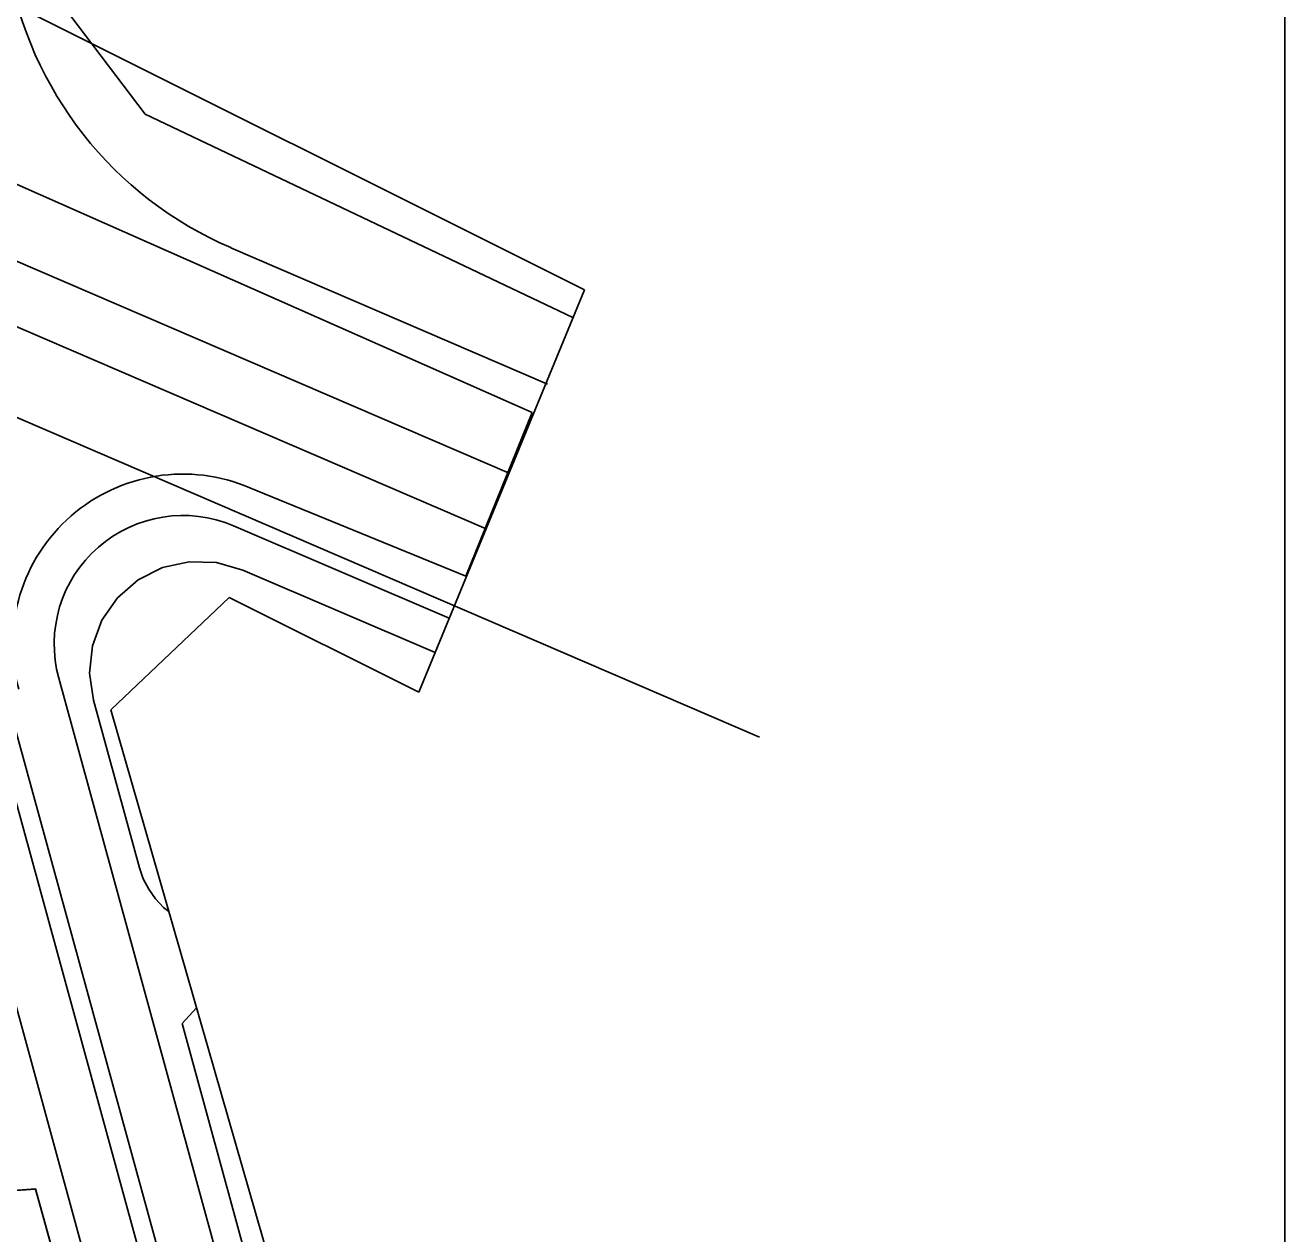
# Model space of a CAD drawing. Extents: x 419396 to 421519, y 4453567 to 4456767.
# Drawn here: x 421382.4 to 421518.6, y 4454989.4 to 4455120.1 of the extents above; entities that cross this region are included whole.
import ezdxf

# ---------------------------------------------------------------- set-up
doc = ezdxf.new("R2010")
doc.units = 0
for name, color, linetype in [('0_DÜZENLEME_1', 7, 'Continuous'), ('0_KADASTRO', 7, 'Continuous'), ('0_PLAN_ONAMA_İLAVE_SINIRI', 7, 'Continuous'), ('ADAKENARI1000', 7, 'Continuous'), ('KALDIRIM', 7, 'Continuous'), ('Level 28', 7, 'Continuous'), ('Level 29', 7, 'Continuous'), ('Level 62', 7, 'Continuous'), ('Level 9', 7, 'Continuous'), ('Y_Lejant', 7, 'Continuous')]:
    doc.layers.add(name, color=color, linetype=linetype)

msp = doc.modelspace()

# ---------------------------------------------------------------- linework, layer by layer
at = {"layer": '0_DÜZENLEME_1'}
for p, q in [((421381.16, 4455094.71), (421434.72, 4455071.64)), ((421370.29, 4455092.32), (421432.22, 4455065.64)), ((421370.72, 4455082.33), (421461.77, 4455043.11))]:
    msp.add_line(p, q, dxfattribs=at)
at = {"layer": '0_KADASTRO'}
msp.add_lwpolyline([(421385.14, 4454988.41), (421383.54, 4454994.24), (421319.18, 4454989.43), (421314.59, 4454984.07), (421315.37, 4454974.11), (421357.48, 4454977.25), (421387.58, 4454979.5)], close=True, dxfattribs=at)
msp.add_lwpolyline([(421385.14, 4454988.41), (421383.54, 4454994.24), (421319.18, 4454989.43), (421314.59, 4454984.07), (421315.37, 4454974.11), (421357.48, 4454977.25), (421387.58, 4454979.5)], close=True, dxfattribs=at)
at = {"layer": '0_PLAN_ONAMA_İLAVE_SINIRI'}
for p, q in [((421359.22, 4455112.73), (421437.22, 4455078.23)), ((421437.22, 4455078.23), (421430.03, 4455060.5)), ((421430.03, 4455060.5), (421406.7, 4455070.07))]:
    msp.add_line(p, q, dxfattribs=at)
msp.add_arc((421399.46, 4455053.16), 18.4, 66.8137, 195.3284, dxfattribs=at)
at = {"layer": 'ADAKENARI1000'}
for p, q in [((421395.36, 4455110.49), (421382.43, 4455127.6)), ((421441.62, 4455088.48), (421395.36, 4455110.49))]:
    msp.add_line(p, q, dxfattribs=at)
at = {"layer": 'KALDIRIM'}
msp.add_line((421404.62, 4455096.04), (421438.87, 4455081.28), dxfattribs=at)
msp.add_arc((421420.74, 4455133.47), 40.75, 189.5846, 246.6968, dxfattribs=at)
at = {"layer": 'Level 28'}
for p, q in [((421394.61, 4455060.11), (421397.24, 4455061.44)), ((421397.24, 4455061.44), (421400.13, 4455062.08)), ((421400.13, 4455062.08), (421403.08, 4455061.99)), ((421403.08, 4455061.99), (421405.92, 4455061.17)), ((421392.38, 4455058.17), (421394.61, 4455060.11)), ((421405.92, 4455061.18), (421426.72, 4455052.27)), ((421390.7, 4455055.74), (421392.38, 4455058.17)), ((421389.67, 4455052.97), (421390.7, 4455055.74)), ((421389.36, 4455050.03), (421389.67, 4455052.97)), ((421389.78, 4455047.11), (421389.36, 4455050.03)), ((421394.75, 4455028.97), (421389.78, 4455047.11)), ((421395.17, 4455027.77), (421394.75, 4455028.97)), ((421395.76, 4455026.65), (421395.17, 4455027.77)), ((421396.5, 4455025.61), (421395.76, 4455026.65)), ((421397.37, 4455024.69), (421396.5, 4455025.61)), ((421397.94, 4455024.24), (421397.37, 4455024.69)), ((421399.37, 4455012.13), (421400.93, 4455013.84))]:
    msp.add_line(p, q, dxfattribs=at)
at = {"layer": 'Level 29'}
for p, q in [((421409.94, 4454973.58), (421399.37, 4455012.13)), ((421319.18, 4454989.43), (421383.54, 4454994.23)), ((421383.54, 4454994.23), (421395.8, 4454949.53))]:
    msp.add_line(p, q, dxfattribs=at)
at = {"layer": 'Level 62'}
for p, q in [((421404.94, 4455065.96), (421428.24, 4455055.98)), ((421433.99, 4454851.82), (421379.49, 4455050.65)), ((421432.06, 4454851.29), (421377.52, 4455050.31)), ((421439.78, 4454853.41), (421386.03, 4455049.48)), ((421428.12, 4454842.97), (421374.21, 4455040.42))]:
    msp.add_line(p, q, dxfattribs=at)
msp.add_arc((421399.46, 4455053.16), 13.92, 66.8137, 195.3284, dxfattribs=at)
at = {"layer": 'Level 9'}
for p, q in [((421442.86, 4455091.49), (421372.48, 4455126.68)), ((421424.95, 4455047.98), (421442.86, 4455091.49)), ((421391.68, 4455046.06), (421404.47, 4455058.21)), ((421404.47, 4455058.21), (421424.95, 4455047.98)), ((421444.17, 4454863.26), (421391.68, 4455046.06))]:
    msp.add_line(p, q, dxfattribs=at)
at = {"layer": 'Y_Lejant'}
msp.add_lwpolyline([(420209.76, 4455704.6), (421518.56, 4455690.86), (421518.56, 4454302.65), (420195.09, 4454316.54)], close=True, dxfattribs=at)

doc.saveas('drawing.dxf')
